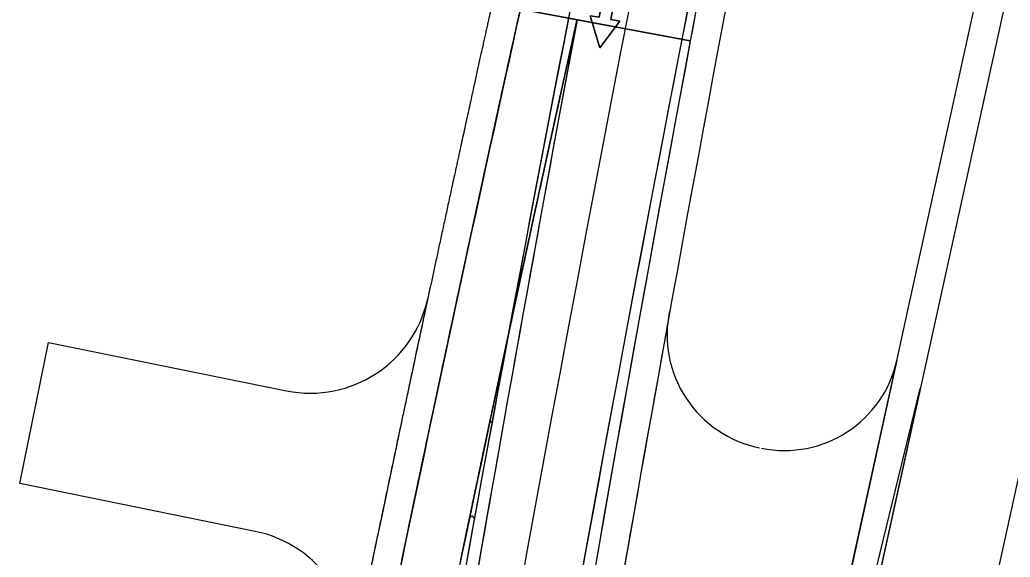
# Model space of a CAD drawing. Extents: x 14104283 to 14128447, y 8633203 to 8671666.
# Drawn here: x 14107941.7 to 14108147.9, y 8640554.9 to 8640666.8 of the extents above; entities that cross this region are included whole.
import ezdxf

# ---------------------------------------------------------------- set-up
doc = ezdxf.new("R2010")
doc.units = 0
for name, color, linetype in [('Cell', 7, 'Continuous'), ('Default', 7, 'Continuous'), ('dsnPaintPlaceBrokenLineWhite', 7, 'Continuous'), ('dsnPaintPlaceChannelizingLaneWhite', 7, 'Continuous'), ('dsnPaintPlaceEdgeLineLeftYellow', 7, 'Continuous'), ('dsnPaintPlaceEdgeLineRightWhite', 7, 'Continuous'), ('dsnStgShadingPrevPav', 7, 'Continuous')]:
    doc.layers.add(name, color=color, linetype=linetype)

msp = doc.modelspace()

# ---------------------------------------------------------------- linework, layer by layer
at = {"layer": 'Cell'}
msp.add_lwpolyline([(14108063.89, 8640675.97), (14108066.35, 8640675.52), (14108064.79, 8640666.91), (14108066.63, 8640666.58), (14108062.44, 8640660.99), (14108060.48, 8640667.69), (14108062.33, 8640667.36)], close=True, dxfattribs=at)
msp.add_lwpolyline([(14108062.33, 8640667.36), (14108060.48, 8640667.69), (14108062.44, 8640660.99), (14108066.63, 8640666.58), (14108064.79, 8640666.91), (14108066.35, 8640675.52), (14108063.89, 8640675.97), (14108062.33, 8640667.36)], dxfattribs=at)
at = {"layer": 'Default'}
for points in [[(14108110.8, 8640394.44), (14108175.06, 8640686.95), (14108151.72, 8640692.57), (14108087.36, 8640399.59)], [(14108083.12, 8640400.52), (14108129.2, 8640590.05), (14108087.36, 8640399.59)]]:
    msp.add_lwpolyline(points, close=True, dxfattribs=at)
for centre, radius, start, end in [((14117394.14, 8638857.08), 9512, 167.610212, 171.325989), ((14117394.14, 8638857.08), 9500, 167.610212, 171.325989), ((14117394.14, 8638857.08), 9500, 167.610212, 171.325989), ((14117394.14, 8638857.08), 9488, 167.610212, 171.325989), ((14117502.5, 8638839.63), 9621.75, 168.048489, 169.460498), ((14117342.69, 8638609.63), 9522.13, 167.509575, 168.915877), ((14117342.69, 8638609.63), 9510.13, 167.921867, 168.915877)]:
    msp.add_arc(centre, radius, start, end, dxfattribs=at)
at = {"layer": 'dsnPaintPlaceBrokenLineWhite'}
msp.add_arc((14117394.14, 8638857.08), 9500, 167.610212, 171.325989, dxfattribs=at)
at = {"layer": 'dsnPaintPlaceChannelizingLaneWhite'}
for p, q in [((14108039.54, 8640582.95), (14108039.84, 8640583.14)), ((14108040.01, 8640582.88), (14108039.84, 8640583.14)), ((14108035.35, 8640563.12), (14108035.97, 8640563.52)), ((14108036.34, 8640562.96), (14108035.97, 8640563.52))]:
    msp.add_line(p, q, dxfattribs=at)
for centre, radius, start, end in [((14117394.14, 8638857.08), 9512, 169.444425, 171.325989), ((14117342.69, 8638609.63), 9510.13, 167.921867, 168.915877)]:
    msp.add_arc(centre, radius, start, end, dxfattribs=at)
at = {"layer": 'dsnPaintPlaceEdgeLineLeftYellow'}
msp.add_arc((14117586.46, 8638823.84), 9683.13, 167.279441, 171.3032, dxfattribs=at)
at = {"layer": 'dsnPaintPlaceEdgeLineRightWhite'}
msp.add_arc((14117342.69, 8638609.63), 9522.13, 167.509575, 168.915877, dxfattribs=at)
at = {"layer": 'dsnStgShadingPrevPav'}
for p, q in [((14108045.92, 8640669.04), (14108057.72, 8640666.84)), ((14108081.31, 8640662.43), (14108045.92, 8640669.04)), ((14108057.72, 8640666.84), (14108081.31, 8640662.43)), ((14107941.67, 8640570.22), (14107947.68, 8640599.61)), ((14107947.68, 8640599.61), (14107997.22, 8640589.54)), ((14108124.35, 8640595.95), (14108105.9, 8640511.97)), ((14107990.72, 8640560.25), (14107941.67, 8640570.22))]:
    msp.add_line(p, q, dxfattribs=at)
msp.add_lwpolyline([(14108081.5, 8640400.87), (14108123.34, 8640591.33), (14108126.55, 8640605.98), (14108216.67, 8641016.2), (14108268.16, 8641250.61), (14108382.95, 8641773.15), (14108422.02, 8641764.57), (14108309.38, 8641251.8), (14108270.22, 8641073.55), (14108265.93, 8641054.01), (14108255.74, 8641007.62), (14108202.1, 8640763.44), (14108120.56, 8640392.29)], close=True, dxfattribs=at)
for centre, radius, start, end in [((14117407.82, 8638919.35), 9488, 167.610212, 172.222077), ((14117407.82, 8638919.35), 9482, 167.610212, 172.222077), ((14117407.82, 8638919.35), 9488, 168.328257, 169.413861), ((14117407.82, 8638919.35), 9512, 169.413861, 172.222077), ((14117407.82, 8638919.35), 9512, 169.413861, 170.574102), ((14117407.82, 8638919.35), 9488, 169.413861, 172.222077), ((14108002.2, 8640614.04), 25, 258.5089, 347.8913), ((14108100.48, 8640601.19), 24, 168.2241, 258.4908), ((14117407.82, 8638919.35), 9482, 169.768725, 170.278029), ((14108100.91, 8640601.1), 24, 258.4908, 347.6102), ((14107985.74, 8640535.75), 25, 348.3681, 78.5089)]:
    msp.add_arc(centre, radius, start, end, dxfattribs=at)
for points, degree in [([(14108040.07, 8640670.33), (14108039.11, 8640666.01), (14108035.79, 8640651.03), (14108029.85, 8640623.7), (14108025.19, 8640602.04), (14108020.26, 8640578.84), (14108015.47, 8640556.04), (14108010.72, 8640533.12), (14108006.03, 8640510.22), (14108001.39, 8640487.29), (14107996.81, 8640464.36), (14107992.28, 8640441.41), (14107987.82, 8640418.46), (14107983.4, 8640395.49), (14107979.05, 8640372.51), (14107974.75, 8640349.53), (14107970.51, 8640326.51), (14107966.33, 8640303.59), (14107962.15, 8640280.24), (14107958.29, 8640258.43), (14107953.48, 8640230.88), (14107950.9, 8640215.75), (14107950.15, 8640211.39)], 2), ([(14107956.07, 8640210.37), (14107957.38, 8640218.06), (14107960.02, 8640233.43), (14107964.04, 8640256.47), (14107968.11, 8640279.5), (14107972.24, 8640302.51), (14107976.42, 8640325.52), (14107980.66, 8640348.51), (14107984.96, 8640371.49), (14107989.32, 8640394.46), (14107993.73, 8640417.41), (14107998.19, 8640440.35), (14108002.71, 8640463.28), (14108007.29, 8640486.2), (14108011.92, 8640509.1), (14108016.61, 8640531.99), (14108021.36, 8640554.87), (14108026.16, 8640577.73), (14108031.01, 8640600.58), (14108035.93, 8640623.41), (14108040.89, 8640646.24), (14108044.25, 8640661.44), (14108045.92, 8640669.04)], 3), ([(14108045.17, 8640665.62), (14108045.34, 8640666.38), (14108045.5, 8640667.14), (14108045.67, 8640667.9)], 2), ([(14108057.72, 8640666.84), (14108057.64, 8640666.46), (14108057.55, 8640666.08), (14108057.47, 8640665.7)], 2), ([(14108057.47, 8640665.7), (14108057.55, 8640666.08), (14108057.64, 8640666.46), (14108057.72, 8640666.84)], 2), ([(14108044.67, 8640663.34), (14108044.75, 8640663.72), (14108044.83, 8640664.1), (14108044.92, 8640664.48)], 2), ([(14108044.92, 8640664.48), (14108045, 8640664.86), (14108045.09, 8640665.24), (14108045.17, 8640665.62)], 2), ([(14108057.22, 8640664.56), (14108057.13, 8640664.18), (14108057.05, 8640663.8), (14108056.97, 8640663.42)], 2), ([(14108056.97, 8640663.42), (14108057.05, 8640663.8), (14108057.13, 8640664.18), (14108057.22, 8640664.56)], 2), ([(14108057.47, 8640665.7), (14108057.38, 8640665.32), (14108057.3, 8640664.94), (14108057.22, 8640664.56)], 2), ([(14108057.22, 8640664.56), (14108057.3, 8640664.94), (14108057.38, 8640665.32), (14108057.47, 8640665.7)], 2), ([(14108043.91, 8640659.92), (14108044.16, 8640661.06), (14108044.41, 8640662.2), (14108044.67, 8640663.34)], 2), ([(14108056.71, 8640662.28), (14108056.46, 8640661.14), (14108056.21, 8640660), (14108055.96, 8640658.87)], 2), ([(14108055.96, 8640658.87), (14108056.21, 8640660), (14108056.46, 8640661.14), (14108056.71, 8640662.28)], 2), ([(14108056.97, 8640663.42), (14108056.88, 8640663.04), (14108056.8, 8640662.66), (14108056.71, 8640662.28)], 2), ([(14108056.71, 8640662.28), (14108056.8, 8640662.66), (14108056.88, 8640663.04), (14108056.97, 8640663.42)], 2), ([(14108043.41, 8640657.64), (14108043.49, 8640658.02), (14108043.58, 8640658.4), (14108043.66, 8640658.78)], 2), ([(14108043.66, 8640658.78), (14108043.74, 8640659.16), (14108043.83, 8640659.54), (14108043.91, 8640659.92)], 2), ([(14108055.96, 8640658.87), (14108055.88, 8640658.49), (14108055.79, 8640658.11), (14108055.71, 8640657.73)], 2), ([(14108055.71, 8640657.73), (14108055.79, 8640658.11), (14108055.88, 8640658.49), (14108055.96, 8640658.87)], 2), ([(14108042.91, 8640655.36), (14108043.07, 8640656.12), (14108043.24, 8640656.88), (14108043.41, 8640657.64)], 2), ([(14108055.71, 8640657.73), (14108055.21, 8640655.45), (14108054.7, 8640653.17), (14108054.2, 8640650.89)], 2), ([(14108054.2, 8640650.89), (14108054.7, 8640653.17), (14108055.21, 8640655.45), (14108055.71, 8640657.73)], 2), ([(14108042.15, 8640651.94), (14108042.4, 8640653.08), (14108042.65, 8640654.22), (14108042.91, 8640655.36)], 2), ([(14108041.65, 8640649.66), (14108041.74, 8640650.04), (14108041.82, 8640650.42), (14108041.9, 8640650.8)], 2), ([(14108041.9, 8640650.8), (14108041.99, 8640651.18), (14108042.07, 8640651.56), (14108042.15, 8640651.94)], 2), ([(14108054.2, 8640650.89), (14108054.12, 8640650.51), (14108054.04, 8640650.13), (14108053.95, 8640649.75)], 2), ([(14108053.95, 8640649.75), (14108054.04, 8640650.13), (14108054.12, 8640650.51), (14108054.2, 8640650.89)], 2), ([(14108041.15, 8640647.37), (14108041.23, 8640647.76), (14108041.32, 8640648.14), (14108041.4, 8640648.52)], 2), ([(14108041.4, 8640648.52), (14108041.48, 8640648.9), (14108041.57, 8640649.28), (14108041.65, 8640649.66)], 2), ([(14108053.7, 8640648.62), (14108053.62, 8640648.24), (14108053.54, 8640647.86), (14108053.45, 8640647.48)], 2), ([(14108053.45, 8640647.48), (14108053.54, 8640647.86), (14108053.62, 8640648.24), (14108053.7, 8640648.62)], 2), ([(14108053.95, 8640649.75), (14108053.87, 8640649.37), (14108053.79, 8640648.99), (14108053.7, 8640648.62)], 2), ([(14108053.7, 8640648.62), (14108053.79, 8640648.99), (14108053.87, 8640649.37), (14108053.95, 8640649.75)], 2), ([(14108040.65, 8640645.09), (14108040.73, 8640645.47), (14108040.82, 8640645.85), (14108040.9, 8640646.23)], 2), ([(14108040.9, 8640646.23), (14108040.98, 8640646.61), (14108041.07, 8640646.99), (14108041.15, 8640647.37)], 2), ([(14108053.45, 8640647.48), (14108053.29, 8640646.72), (14108053.12, 8640645.96), (14108052.95, 8640645.2)], 2), ([(14108052.95, 8640645.2), (14108053.12, 8640645.96), (14108053.29, 8640646.72), (14108053.45, 8640647.48)], 2), ([(14108039.9, 8640641.67), (14108040.15, 8640642.81), (14108040.4, 8640643.95), (14108040.65, 8640645.09)], 2), ([(14108052.7, 8640644.06), (14108052.45, 8640642.92), (14108052.2, 8640641.78), (14108051.95, 8640640.64)], 2), ([(14108051.95, 8640640.64), (14108052.2, 8640641.78), (14108052.45, 8640642.92), (14108052.7, 8640644.06)], 2), ([(14108052.95, 8640645.2), (14108052.87, 8640644.82), (14108052.79, 8640644.44), (14108052.7, 8640644.06)], 2), ([(14108052.7, 8640644.06), (14108052.79, 8640644.44), (14108052.87, 8640644.82), (14108052.95, 8640645.2)], 2), ([(14108039.16, 8640638.25), (14108039.4, 8640639.39), (14108039.65, 8640640.53), (14108039.9, 8640641.67)], 2), ([(14108051.95, 8640640.64), (14108051.87, 8640640.26), (14108051.79, 8640639.88), (14108051.7, 8640639.5)], 2), ([(14108051.7, 8640639.5), (14108051.79, 8640639.88), (14108051.87, 8640640.26), (14108051.95, 8640640.64)], 2), ([(14108038.91, 8640637.11), (14108038.99, 8640637.49), (14108039.07, 8640637.87), (14108039.16, 8640638.25)], 2), ([(14108051.46, 8640638.36), (14108051.04, 8640636.46), (14108050.63, 8640634.56), (14108050.21, 8640632.66)], 2), ([(14108050.21, 8640632.66), (14108050.63, 8640634.56), (14108051.04, 8640636.46), (14108051.46, 8640638.36)], 2), ([(14108051.7, 8640639.5), (14108051.62, 8640639.12), (14108051.54, 8640638.74), (14108051.46, 8640638.36)], 2), ([(14108051.46, 8640638.36), (14108051.54, 8640638.74), (14108051.62, 8640639.12), (14108051.7, 8640639.5)], 2), ([(14108038.41, 8640634.83), (14108038.49, 8640635.21), (14108038.58, 8640635.59), (14108038.66, 8640635.97)], 2), ([(14108038.66, 8640635.97), (14108038.74, 8640636.35), (14108038.82, 8640636.73), (14108038.91, 8640637.11)], 2), ([(14108037.42, 8640630.26), (14108037.75, 8640631.78), (14108038.08, 8640633.3), (14108038.41, 8640634.83)], 2), ([(14108049.97, 8640631.52), (14108049.22, 8640628.11), (14108048.48, 8640624.69), (14108047.74, 8640621.27)], 2), ([(14108047.74, 8640621.27), (14108048.48, 8640624.69), (14108049.22, 8640628.11), (14108049.97, 8640631.52)], 2), ([(14108050.21, 8640632.66), (14108050.13, 8640632.28), (14108050.05, 8640631.9), (14108049.97, 8640631.52)], 2), ([(14108049.97, 8640631.52), (14108050.05, 8640631.9), (14108050.13, 8640632.28), (14108050.21, 8640632.66)], 2), ([(14108037.17, 8640629.12), (14108037.25, 8640629.5), (14108037.34, 8640629.88), (14108037.42, 8640630.26)], 2), ([(14108036.68, 8640626.84), (14108036.84, 8640627.6), (14108037.01, 8640628.36), (14108037.17, 8640629.12)], 2), ([(14108036.18, 8640624.55), (14108036.26, 8640624.93), (14108036.35, 8640625.32), (14108036.43, 8640625.7)], 2), ([(14108036.43, 8640625.7), (14108036.51, 8640626.08), (14108036.59, 8640626.46), (14108036.68, 8640626.84)], 2), ([(14108035.19, 8640619.99), (14108035.44, 8640621.13), (14108035.69, 8640622.27), (14108035.93, 8640623.41)], 2), ([(14108035.93, 8640623.41), (14108036.02, 8640623.79), (14108036.1, 8640624.17), (14108036.18, 8640624.55)], 2), ([(14108047.74, 8640621.27), (14108047.66, 8640620.89), (14108047.58, 8640620.51), (14108047.49, 8640620.13)], 2), ([(14108047.49, 8640620.13), (14108047.58, 8640620.51), (14108047.66, 8640620.89), (14108047.74, 8640621.27)], 2), ([(14108034.45, 8640616.56), (14108034.7, 8640617.71), (14108034.95, 8640618.85), (14108035.19, 8640619.99)], 2), ([(14108047.25, 8640618.99), (14108047.17, 8640618.61), (14108047.08, 8640618.23), (14108047, 8640617.85)], 2), ([(14108047, 8640617.85), (14108047.08, 8640618.23), (14108047.17, 8640618.61), (14108047.25, 8640618.99)], 2), ([(14108047.49, 8640620.13), (14108047.41, 8640619.75), (14108047.33, 8640619.37), (14108047.25, 8640618.99)], 2), ([(14108047.25, 8640618.99), (14108047.33, 8640619.37), (14108047.41, 8640619.75), (14108047.49, 8640620.13)], 2), ([(14108047, 8640617.85), (14108046.92, 8640617.47), (14108046.84, 8640617.09), (14108046.75, 8640616.71)], 2), ([(14108046.75, 8640616.71), (14108046.84, 8640617.09), (14108046.92, 8640617.47), (14108047, 8640617.85)], 2), ([(14108033.96, 8640614.28), (14108034.04, 8640614.66), (14108034.13, 8640615.04), (14108034.21, 8640615.42)], 2), ([(14108034.21, 8640615.42), (14108034.29, 8640615.8), (14108034.37, 8640616.18), (14108034.45, 8640616.56)], 2), ([(14108046.51, 8640615.57), (14108046.34, 8640614.81), (14108046.18, 8640614.05), (14108046.02, 8640613.29)], 2), ([(14108046.02, 8640613.29), (14108046.18, 8640614.05), (14108046.34, 8640614.81), (14108046.51, 8640615.57)], 2), ([(14108046.75, 8640616.71), (14108046.67, 8640616.33), (14108046.59, 8640615.95), (14108046.51, 8640615.57)], 2), ([(14108046.51, 8640615.57), (14108046.59, 8640615.95), (14108046.67, 8640616.33), (14108046.75, 8640616.71)], 2), ([(14108032.98, 8640609.71), (14108033.31, 8640611.24), (14108033.63, 8640612.76), (14108033.96, 8640614.28)], 2), ([(14108046.02, 8640613.29), (14108045.93, 8640612.91), (14108045.85, 8640612.53), (14108045.77, 8640612.15)], 2), ([(14108045.77, 8640612.15), (14108045.85, 8640612.53), (14108045.93, 8640612.91), (14108046.02, 8640613.29)], 2), ([(14108045.77, 8640612.15), (14108045.61, 8640611.39), (14108045.44, 8640610.62), (14108045.28, 8640609.86)], 2), ([(14108045.28, 8640609.86), (14108045.44, 8640610.62), (14108045.61, 8640611.39), (14108045.77, 8640612.15)], 2), ([(14108026.65, 8640608.79), (14108026.14, 8640606.46), (14108024.06, 8640596.74), (14108020.26, 8640578.84), (14108015.47, 8640556.04), (14108012.14, 8640539.95), (14108010.4, 8640531.51), (14108010.23, 8640530.71)], 3), ([(14108032.74, 8640608.57), (14108032.82, 8640608.95), (14108032.9, 8640609.33), (14108032.98, 8640609.71)], 2), ([(14108045.03, 8640608.72), (14108044.71, 8640607.2), (14108044.38, 8640605.68), (14108044.06, 8640604.16)], 2), ([(14108044.06, 8640604.16), (14108044.38, 8640605.68), (14108044.71, 8640607.2), (14108045.03, 8640608.72)], 2), ([(14108045.28, 8640609.86), (14108045.2, 8640609.48), (14108045.12, 8640609.1), (14108045.03, 8640608.72)], 2), ([(14108045.03, 8640608.72), (14108045.12, 8640609.1), (14108045.2, 8640609.48), (14108045.28, 8640609.86)], 2), ([(14108032, 8640605.15), (14108032.16, 8640605.91), (14108032.33, 8640606.67), (14108032.49, 8640607.43)], 2), ([(14108032.49, 8640607.43), (14108032.57, 8640607.81), (14108032.65, 8640608.19), (14108032.74, 8640608.57)], 2), ([(14108031.27, 8640601.72), (14108031.51, 8640602.86), (14108031.76, 8640604), (14108032, 8640605.15)], 2), ([(14108044.06, 8640604.16), (14108043.81, 8640603.02), (14108043.57, 8640601.88), (14108043.32, 8640600.74)], 2), ([(14108043.32, 8640600.74), (14108043.57, 8640601.88), (14108043.81, 8640603.02), (14108044.06, 8640604.16)], 2), ([(14108030.78, 8640599.44), (14108030.86, 8640599.82), (14108030.94, 8640600.2), (14108031.02, 8640600.58)], 2), ([(14108031.02, 8640600.58), (14108031.1, 8640600.96), (14108031.18, 8640601.34), (14108031.27, 8640601.72)], 2), ([(14108043.32, 8640600.74), (14108043.24, 8640600.36), (14108043.16, 8640599.98), (14108043.08, 8640599.6)], 2), ([(14108043.08, 8640599.6), (14108043.16, 8640599.98), (14108043.24, 8640600.36), (14108043.32, 8640600.74)], 2), ([(14108030.05, 8640596.01), (14108030.29, 8640597.15), (14108030.53, 8640598.29), (14108030.78, 8640599.44)], 2), ([(14108042.83, 8640598.46), (14108042.59, 8640597.32), (14108042.35, 8640596.18), (14108042.1, 8640595.04)], 2), ([(14108042.1, 8640595.04), (14108042.35, 8640596.18), (14108042.59, 8640597.32), (14108042.83, 8640598.46)], 2), ([(14108043.08, 8640599.6), (14108043, 8640599.22), (14108042.92, 8640598.84), (14108042.83, 8640598.46)], 2), ([(14108042.83, 8640598.46), (14108042.92, 8640598.84), (14108043, 8640599.22), (14108043.08, 8640599.6)], 2), ([(14108029.32, 8640592.58), (14108029.48, 8640593.34), (14108029.64, 8640594.11), (14108029.8, 8640594.87)], 2), ([(14108029.8, 8640594.87), (14108029.88, 8640595.25), (14108029.97, 8640595.63), (14108030.05, 8640596.01)], 2), ([(14108042.1, 8640595.04), (14108041.78, 8640593.52), (14108041.45, 8640592), (14108041.13, 8640590.47)], 2), ([(14108041.13, 8640590.47), (14108041.45, 8640592), (14108041.78, 8640593.52), (14108042.1, 8640595.04)], 2), ([(14108029.07, 8640591.44), (14108029.15, 8640591.82), (14108029.24, 8640592.2), (14108029.32, 8640592.58)], 2), ([(14108028.59, 8640589.15), (14108028.75, 8640589.92), (14108028.91, 8640590.68), (14108029.07, 8640591.44)], 2), ([(14108041.13, 8640590.47), (14108041.05, 8640590.09), (14108040.97, 8640589.71), (14108040.89, 8640589.33)], 2), ([(14108040.89, 8640589.33), (14108040.97, 8640589.71), (14108041.05, 8640590.09), (14108041.13, 8640590.47)], 2), ([(14108028.1, 8640586.87), (14108028.26, 8640587.63), (14108028.43, 8640588.39), (14108028.59, 8640589.15)], 2), ([(14108040.89, 8640589.33), (14108040.4, 8640587.05), (14108039.92, 8640584.77), (14108039.43, 8640582.49)], 2), ([(14108039.43, 8640582.49), (14108039.92, 8640584.77), (14108040.4, 8640587.05), (14108040.89, 8640589.33)], 2), ([(14108027.86, 8640585.73), (14108027.94, 8640586.11), (14108028.02, 8640586.49), (14108028.1, 8640586.87)], 2), ([(14108027.37, 8640583.44), (14108027.54, 8640584.2), (14108027.7, 8640584.97), (14108027.86, 8640585.73)], 2), ([(14108026.65, 8640580.01), (14108026.89, 8640581.16), (14108027.13, 8640582.3), (14108027.37, 8640583.44)], 2), ([(14108039.43, 8640582.49), (14108039.35, 8640582.11), (14108039.27, 8640581.73), (14108039.19, 8640581.35)], 2), ([(14108039.19, 8640581.35), (14108039.27, 8640581.73), (14108039.35, 8640582.11), (14108039.43, 8640582.49)], 2), ([(14108026.41, 8640578.87), (14108026.49, 8640579.25), (14108026.57, 8640579.63), (14108026.65, 8640580.01)], 2), ([(14108038.95, 8640580.21), (14108038.71, 8640579.06), (14108038.47, 8640577.92), (14108038.22, 8640576.78)], 2), ([(14108038.22, 8640576.78), (14108038.47, 8640577.92), (14108038.71, 8640579.06), (14108038.95, 8640580.21)], 2), ([(14108039.19, 8640581.35), (14108039.11, 8640580.97), (14108039.03, 8640580.59), (14108038.95, 8640580.21)], 2), ([(14108038.95, 8640580.21), (14108039.03, 8640580.59), (14108039.11, 8640580.97), (14108039.19, 8640581.35)], 2), ([(14108025.68, 8640575.44), (14108025.84, 8640576.21), (14108026.01, 8640576.97), (14108026.17, 8640577.73)], 2), ([(14108026.17, 8640577.73), (14108026.25, 8640578.11), (14108026.33, 8640578.49), (14108026.41, 8640578.87)], 2), ([(14108038.22, 8640576.78), (14108038.14, 8640576.4), (14108038.06, 8640576.02), (14108037.98, 8640575.64)], 2), ([(14108037.98, 8640575.64), (14108038.06, 8640576.02), (14108038.14, 8640576.4), (14108038.22, 8640576.78)], 2), ([(14108025.2, 8640573.16), (14108025.28, 8640573.54), (14108025.36, 8640573.92), (14108025.44, 8640574.3)], 2), ([(14108025.44, 8640574.3), (14108025.52, 8640574.68), (14108025.6, 8640575.06), (14108025.68, 8640575.44)], 2), ([(14108037.98, 8640575.64), (14108037.5, 8640573.36), (14108037.02, 8640571.07), (14108036.54, 8640568.79)], 2), ([(14108036.54, 8640568.79), (14108037.02, 8640571.07), (14108037.5, 8640573.36), (14108037.98, 8640575.64)], 2), ([(14108024.72, 8640570.87), (14108024.88, 8640571.63), (14108025.04, 8640572.4), (14108025.2, 8640573.16)], 2), ([(14108023.76, 8640566.3), (14108024, 8640567.44), (14108024.24, 8640568.59), (14108024.48, 8640569.73)], 2), ([(14108024.48, 8640569.73), (14108024.56, 8640570.11), (14108024.64, 8640570.49), (14108024.72, 8640570.87)], 2), ([(14108036.54, 8640568.79), (14108035.98, 8640566.13), (14108035.42, 8640563.46), (14108034.86, 8640560.8)], 2), ([(14108034.86, 8640560.8), (14108035.42, 8640563.46), (14108035.98, 8640566.13), (14108036.54, 8640568.79)], 2), ([(14108023.52, 8640565.16), (14108023.6, 8640565.54), (14108023.68, 8640565.92), (14108023.76, 8640566.3)], 2), ([(14108023.04, 8640562.87), (14108023.2, 8640563.63), (14108023.36, 8640564.39), (14108023.52, 8640565.16)], 2), ([(14108022.08, 8640558.3), (14108022.4, 8640559.82), (14108022.72, 8640561.35), (14108023.04, 8640562.87)], 2), ([(14108034.62, 8640559.66), (14108034.22, 8640557.75), (14108033.82, 8640555.85), (14108033.43, 8640553.95)], 2), ([(14108033.43, 8640553.95), (14108033.82, 8640555.85), (14108034.22, 8640557.75), (14108034.62, 8640559.66)], 2), ([(14108034.86, 8640560.8), (14108034.78, 8640560.42), (14108034.7, 8640560.04), (14108034.62, 8640559.66)], 2), ([(14108034.62, 8640559.66), (14108034.7, 8640560.04), (14108034.78, 8640560.42), (14108034.86, 8640560.8)], 2), ([(14108021.6, 8640556.01), (14108021.68, 8640556.39), (14108021.76, 8640556.77), (14108021.84, 8640557.15)], 2), ([(14108021.84, 8640557.15), (14108021.92, 8640557.53), (14108022, 8640557.92), (14108022.08, 8640558.3)], 2), ([(14108021.37, 8640554.87), (14108021.45, 8640555.25), (14108021.52, 8640555.63), (14108021.6, 8640556.01)], 2)]:
    msp.add_open_spline(points, degree=degree, dxfattribs=at)

doc.saveas('drawing.dxf')
